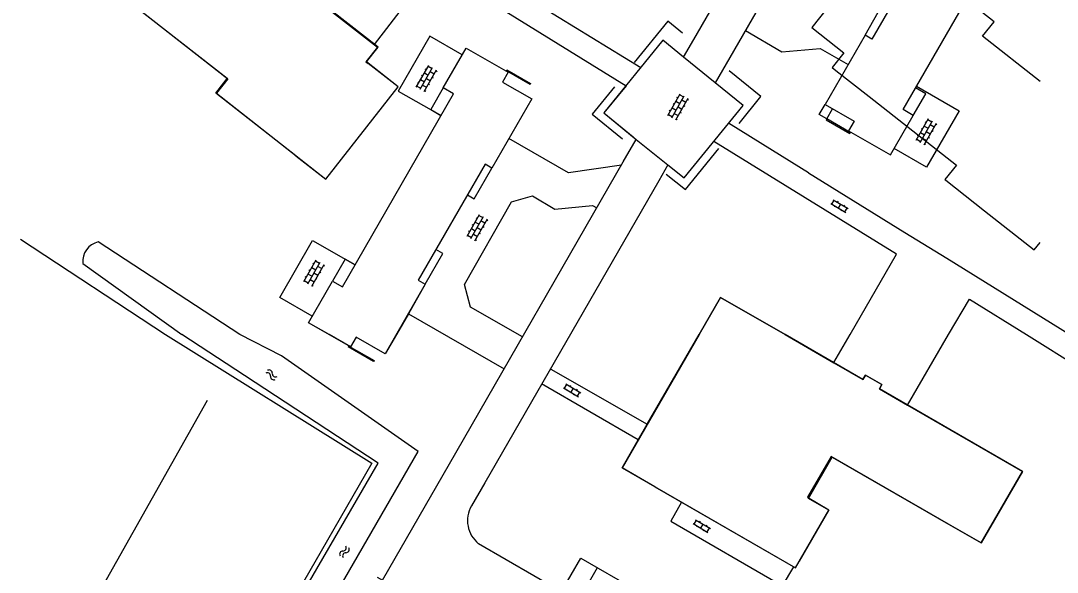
# Model space of a CAD drawing. Extents: x 148816 to 151297, y 399515 to 402500.
# Drawn here: x 151000 to 151136.7, y 400468.6 to 400541.4 of the extents above; entities that cross this region are included whole.
import ezdxf

# ---------------------------------------------------------------- set-up
doc = ezdxf.new("R2010")
doc.units = 0
for name, color, linetype in [('B01 Hoofdgebouw  [D] Norm', 7, 'Continuous'), ('B01 Hoofdgebouw  [T] Norm', 7, 'Continuous'), ('B01 Hoofdgebouw secundair [T] Gem', 7, 'Continuous'), ('B01 Hoofdgebouw secundair [T] Norm', 7, 'Continuous'), ('B01 hoofgebouw', 7, 'Continuous'), ('S02 Open verharding  Norm', 7, 'Continuous'), ('S05 Water  Norm', 7, 'Continuous'), ('T01 Muur  [T] Gem', 7, 'Continuous'), ('T01 Muur  [T] Norm', 7, 'Continuous'), ('T04 Haag heg  [D] Gem', 7, 'Continuous'), ('T09 Insteek water  [T] Norm', 7, 'Continuous'), ('V00 Kant verharding algemeen  [T] Norm', 7, 'Continuous'), ('V00 Kant verharding algemeen secundair  [T] Gem', 7, 'Continuous')]:
    doc.layers.add(name, color=color, linetype=linetype)

msp = doc.modelspace()

# ---------------------------------------------------------------- linework, layer by layer
at = {"layer": 'B01 Hoofdgebouw  [D] Norm'}
for p, q in [((151106.91, 400483.93), (151103.8, 400478.54)), ((151122.4, 400475), (151106.91, 400483.93))]:
    msp.add_line(p, q, dxfattribs=at)
for points in [[(151019.85, 400561.19), (151017.64, 400558.36), (151024.9, 400552.67), (151021.46, 400548.29), (151015.78, 400552.74), (151010.98, 400546.6), (151027.37, 400533.77), (151025.86, 400531.84), (151040.27, 400520.51)], [(151049.81, 400532.68), (151045.65, 400535.98), (151047.16, 400537.91), (151030.76, 400550.75), (151032.3, 400552.71), (151021.26, 400561.36)], [(151103.8, 400478.54), (151106.64, 400476.89), (151102.71, 400470.08)]]:
    msp.add_lwpolyline(points, dxfattribs=at)
at = {"layer": 'B01 Hoofdgebouw  [T] Norm'}
for p, q in [((151040.27, 400520.51), (151049.81, 400532.68)), ((151092.33, 400504.9), (151089.5, 400500)), ((151100.84, 400500), (151092.33, 400504.9)), ((151089.51, 400500), (151079.35, 400482.4)), ((151111.12, 400494.08), (151100.84, 400500)), ((151111.46, 400494.66), (151111.12, 400494.08)), ((151113.61, 400493.41), (151111.46, 400494.66)), ((151113.28, 400492.83), (151113.61, 400493.41)), ((151132.18, 400481.92), (151113.28, 400492.83)), ((151126.73, 400472.5), (151132.18, 400481.92)), ((151122.4, 400475), (151126.73, 400472.5))]:
    msp.add_line(p, q, dxfattribs=at)
for points in [[(151131.27, 400555.46), (151132.62, 400554.68), (151135.63, 400559.91), (151130.09, 400563.11), (151129.34, 400561.82), (151125.51, 400564.03), (151120.24, 400554.87), (151121.15, 400554.34), (151112.3, 400539), (151111.39, 400539.52), (151106.12, 400530.37), (151109.97, 400528.16), (151109.23, 400526.88), (151114.74, 400523.7), (151117.75, 400528.92), (151116.42, 400529.69), (151131.27, 400555.46)], [(151079.35, 400482.4), (151102.21, 400469.22), (151102.71, 400470.08)]]:
    msp.add_lwpolyline(points, dxfattribs=at)
msp.add_lwpolyline([(151057.12, 400531.79), (151055.77, 400532.56), (151058.77, 400537.79), (151064.32, 400534.61), (151063.59, 400533.33), (151067.44, 400531.13), (151062.18, 400521.98), (151061.27, 400522.5), (151052.47, 400507.16), (151053.39, 400506.64), (151048.12, 400497.45), (151044.28, 400499.65), (151043.55, 400498.38), (151038, 400501.56), (151041.15, 400507.05), (151042.49, 400506.28)], close=True, dxfattribs=at)
at = {"layer": 'B01 Hoofdgebouw secundair [T] Gem'}
msp.add_line((151106.35, 400528.45), (151107.12, 400529.8), dxfattribs=at)
at = {"layer": 'B01 Hoofdgebouw secundair [T] Norm'}
for points in [[(151111.39, 400539.52), (151113.71, 400543.57), (151114.63, 400543.03)], [(151055.77, 400532.56), (151054.12, 400529.68), (151055.47, 400528.91)], [(151117.75, 400528.92), (151119.4, 400531.79), (151118.07, 400532.56)], [(151058.94, 400518.45), (151059.85, 400517.93), (151062.18, 400521.98)], [(151053.39, 400506.64), (151055.71, 400510.68), (151054.8, 400511.21)], [(151044.16, 400509.19), (151042.81, 400509.96), (151041.15, 400507.05)]]:
    msp.add_lwpolyline(points, dxfattribs=at)
at = {"layer": 'B01 hoofgebouw'}
for points in [[(151036.33, 400523.6), (151025.76, 400531.87), (151027.27, 400533.8), (151010.88, 400546.63), (151015.69, 400552.77), (151021.37, 400548.32), (151024.8, 400552.71), (151017.54, 400558.39), (151020.37, 400562.01), (151032.2, 400552.74), (151030.67, 400550.78), (151047.07, 400537.94), (151045.55, 400536.01)], [(151113.97, 400552.65), (151104.36, 400540.51), (151108.6, 400537.17), (151107.08, 400535.24), (151107.56, 400534.86), (151111.95, 400531.4), (151123.44, 400522.35), (151121.94, 400520.45), (151122.06, 400520.36), (151127.15, 400516.35), (151133.71, 400511.17), (151134.47, 400512.14)], [(151134.47, 400533.4), (151126.89, 400539.38), (151128.42, 400541.28), (151113.97, 400552.65)], [(151057.12, 400531.79), (151055.77, 400532.56), (151058.77, 400537.79), (151064.32, 400534.61), (151063.59, 400533.33), (151067.44, 400531.13), (151062.18, 400521.98), (151061.27, 400522.5), (151052.47, 400507.16), (151053.39, 400506.64), (151051.16, 400502.74), (151049.59, 400500)], [(151045.55, 400536.01), (151045.88, 400535.76)], [(151036.33, 400523.6), (151040.27, 400520.51), (151049.81, 400532.68), (151045.88, 400535.76)], [(151055.77, 400532.56), (151054.12, 400529.68), (151055.46, 400528.91)], [(151040.72, 400500), (151038, 400501.56), (151041.15, 400507.05), (151042.49, 400506.28), (151057.12, 400531.79)], [(151058.94, 400518.45), (151059.85, 400517.93), (151062.18, 400521.98)], [(151053.39, 400506.64), (151055.71, 400510.68), (151054.8, 400511.21)], [(151044.16, 400509.19), (151042.81, 400509.96), (151041.15, 400507.05)], [(151089.5, 400500), (151092.33, 400504.9), (151100.84, 400500)], [(151049.59, 400500), (151048.12, 400497.45), (151044.28, 400499.65), (151043.55, 400498.38), (151040.72, 400500)], [(151083.68, 400479.9), (151079.35, 400482.4), (151081.48, 400486.09), (151082.68, 400488.17), (151089.5, 400500)], [(151100.84, 400500), (151107.28, 400496.29), (151111.12, 400494.08), (151111.46, 400494.66), (151113.61, 400493.41), (151113.28, 400492.83), (151116.98, 400490.69), (151132.18, 400481.92), (151126.73, 400472.5), (151122.4, 400475)], [(151083.68, 400479.9), (151102.21, 400469.21), (151106.61, 400476.83), (151103.92, 400478.38), (151107.07, 400483.84), (151122.4, 400475)]]:
    msp.add_lwpolyline(points, dxfattribs=at)
at = {"layer": 'S02 Open verharding  Norm'}
for p, q in [((151052.2, 400532.66), (151053.84, 400535.53)), ((151052.72, 400532.37), (151054.36, 400535.23)), ((151053.24, 400532.07), (151054.88, 400534.94)), ((151053.51, 400534.97), (151053.38, 400535.04)), ((151053.76, 400535.4), (151054.28, 400535.1)), ((151054.56, 400534.37), (151054.04, 400534.67)), ((151054.81, 400534.81), (151054.94, 400534.73)), ((151052.52, 400533.23), (151052.39, 400533.3)), ((151052.77, 400533.66), (151053.29, 400533.37)), ((151053.02, 400534.1), (151052.89, 400534.17)), ((151053.27, 400534.53), (151053.79, 400534.23)), ((151053.54, 400533.8), (151054.06, 400533.5)), ((151054.31, 400533.94), (151054.44, 400533.86)), ((151052.28, 400532.8), (151052.8, 400532.5)), ((151053.04, 400532.93), (151053.57, 400532.63)), ((151053.32, 400532.2), (151053.45, 400532.13)), ((151053.81, 400533.07), (151053.94, 400532.99)), ((151085.39, 400528.92), (151087.02, 400531.78)), ((151085.91, 400528.62), (151087.54, 400531.49)), ((151086.43, 400528.32), (151088.06, 400531.19)), ((151086.45, 400530.79), (151086.97, 400530.49)), ((151086.7, 400531.22), (151086.57, 400531.29)), ((151086.95, 400531.65), (151087.47, 400531.36)), ((151087.74, 400530.63), (151087.22, 400530.92)), ((151087.99, 400531.06), (151088.12, 400530.99)), ((151085.71, 400529.48), (151085.58, 400529.56)), ((151085.96, 400529.92), (151086.48, 400529.62)), ((151086.2, 400530.35), (151086.07, 400530.43)), ((151086.23, 400529.19), (151086.75, 400528.89)), ((151086.73, 400530.05), (151087.25, 400529.76)), ((151087, 400529.32), (151087.13, 400529.25)), ((151087.49, 400530.19), (151087.62, 400530.12)), ((151085.46, 400529.05), (151085.98, 400528.75)), ((151086.5, 400528.45), (151086.63, 400528.38)), ((151118.13, 400525.65), (151119.77, 400528.52)), ((151118.65, 400525.35), (151120.29, 400528.22)), ((151119.18, 400525.06), (151120.81, 400527.92)), ((151119.45, 400527.95), (151119.32, 400528.03)), ((151119.69, 400528.39), (151120.22, 400528.09)), ((151120.74, 400527.79), (151120.87, 400527.72)), ((151118.7, 400526.65), (151119.22, 400526.35)), ((151118.95, 400527.09), (151118.82, 400527.16)), ((151119.2, 400527.52), (151119.72, 400527.22)), ((151119.47, 400526.79), (151119.99, 400526.49)), ((151120.49, 400527.36), (151119.97, 400527.66)), ((151120.24, 400526.92), (151120.37, 400526.85)), ((151118.21, 400525.78), (151118.73, 400525.49)), ((151118.46, 400526.22), (151118.33, 400526.29)), ((151118.98, 400525.92), (151119.5, 400525.62)), ((151119.25, 400525.19), (151119.38, 400525.11)), ((151119.75, 400526.06), (151119.88, 400525.98)), ((151106.87, 400517.28), (151108.85, 400516.11)), ((151107, 400517.2), (151107.3, 400517.72)), ((151107.18, 400517.8), (151109.16, 400516.63)), ((151107.43, 400516.95), (151107.35, 400516.82)), ((151107.81, 400517.6), (151107.74, 400517.47)), ((151108.17, 400517.21), (151107.86, 400516.7)), ((151108.67, 400517.09), (151108.6, 400516.96)), ((151058.9, 400512.99), (151060.54, 400515.85)), ((151059.42, 400512.69), (151061.06, 400515.56)), ((151060.46, 400515.72), (151060.99, 400515.43)), ((151108.29, 400516.44), (151108.21, 400516.31)), ((151108.72, 400516.19), (151109.03, 400516.7)), ((151059.72, 400514.42), (151059.59, 400514.49)), ((151059.95, 400512.39), (151061.58, 400515.26)), ((151059.97, 400514.85), (151060.49, 400514.56)), ((151060.22, 400515.29), (151060.09, 400515.36)), ((151060.24, 400514.12), (151060.76, 400513.83)), ((151061.26, 400514.69), (151060.74, 400514.99)), ((151061.01, 400514.26), (151061.14, 400514.19)), ((151061.51, 400515.13), (151061.64, 400515.05)), ((151058.98, 400513.12), (151059.5, 400512.82)), ((151059.23, 400513.55), (151059.09, 400513.63)), ((151059.47, 400513.99), (151059.99, 400513.69)), ((151059.75, 400513.25), (151060.27, 400512.96)), ((151060.52, 400513.39), (151060.65, 400513.32)), ((151060.02, 400512.52), (151060.15, 400512.45)), ((151037.37, 400506.99), (151039, 400509.86)), ((151037.89, 400506.69), (151039.52, 400509.56)), ((151038.41, 400506.4), (151040.04, 400509.26)), ((151038.43, 400508.86), (151038.95, 400508.56)), ((151038.68, 400509.29), (151038.55, 400509.37)), ((151038.93, 400509.73), (151039.45, 400509.43)), ((151039.72, 400508.7), (151039.2, 400509)), ((151039.97, 400509.13), (151040.1, 400509.06)), ((151037.69, 400507.56), (151037.56, 400507.63)), ((151037.94, 400507.99), (151038.46, 400507.69)), ((151038.18, 400508.42), (151038.05, 400508.5)), ((151038.71, 400508.13), (151039.23, 400507.83)), ((151038.98, 400507.4), (151039.11, 400507.32)), ((151039.47, 400508.26), (151039.6, 400508.19)), ((151037.44, 400507.12), (151037.96, 400506.82)), ((151038.21, 400507.26), (151038.73, 400506.96)), ((151038.48, 400506.53), (151038.61, 400506.45)), ((151071.61, 400492.99), (151073.58, 400491.8)), ((151071.74, 400492.91), (151072.05, 400493.42)), ((151071.92, 400493.5), (151073.89, 400492.32)), ((151072.17, 400492.65), (151072.09, 400492.52)), ((151072.55, 400493.3), (151072.48, 400493.17)), ((151072.9, 400492.91), (151072.6, 400492.4)), ((151073.41, 400492.78), (151073.33, 400492.65)), ((151073.45, 400491.88), (151073.76, 400492.4)), ((151073.02, 400492.14), (151072.95, 400492.01)), ((151088.71, 400475.06), (151090.68, 400473.88)), ((151088.84, 400474.98), (151089.15, 400475.5)), ((151089.02, 400475.57), (151090.99, 400474.39)), ((151089.27, 400474.73), (151089.19, 400474.6)), ((151089.65, 400475.37), (151089.58, 400475.24)), ((151090.01, 400474.98), (151089.7, 400474.47)), ((151090.51, 400474.86), (151090.44, 400474.73)), ((151090.56, 400473.95), (151090.86, 400474.47)), ((151090.13, 400474.21), (151090.05, 400474.08))]:
    msp.add_line(p, q, dxfattribs=at)
at = {"layer": 'S05 Water  Norm'}
for centre, start, end in [((151032.8, 400494.91), 354.9993, 118.8544), ((151032.55, 400494.53), 354.9993, 118.8544), ((151033.4, 400494.46), 174.9993, 298.8543), ((151033.64, 400494.83), 174.9993, 298.8543), ((151042.55, 400471.86), 268.2447, 32.0997), ((151042.94, 400471.64), 268.2447, 32.0997), ((151042.52, 400471.01), 88.2447, 212.0997), ((151042.91, 400470.79), 88.2447, 212.0997)]:
    msp.add_arc(centre, 0.425, start, end, dxfattribs=at)
at = {"layer": 'T01 Muur  [T] Gem'}
msp.add_lwpolyline([(151064.1, 400534.8), (151064.17, 400534.92), (151067.27, 400533.14), (151067.21, 400533.02)], close=True, dxfattribs=at)
msp.add_lwpolyline([(151043.22, 400498.37), (151043.29, 400498.48), (151046.63, 400496.56), (151046.57, 400496.45), (151043.22, 400498.37)], dxfattribs=at)
at = {"layer": 'T01 Muur  [T] Norm'}
msp.add_lwpolyline([(151106.28, 400528.34), (151109.39, 400526.54), (151109.45, 400526.65), (151106.35, 400528.45)], close=True, dxfattribs=at)
at = {"layer": 'T04 Haag heg  [D] Gem'}
msp.add_line((151000, 400512.61), (151019.14, 400500), dxfattribs=at)
for points in [[(151087.33, 400539.77), (151085.37, 400541.38), (151080.95, 400535.92)], [(151094.79, 400527.86), (151097.64, 400531.4), (151093.46, 400534.8)], [(151078.34, 400532.68), (151075.41, 400529.08), (151079.41, 400525.81)], [(151085.18, 400521.16), (151087.72, 400519.14), (151092.09, 400524.55)], [(151019.14, 400500), (151046.36, 400483.03), (151000.09, 400402.68)]]:
    msp.add_lwpolyline(points, dxfattribs=at)
at = {"layer": 'T09 Insteek water  [T] Norm'}
for p, q in [((151028.93, 400500), (151010.26, 400512.23)), ((151008.21, 400509.39), (151021.27, 400500)), ((151029.55, 400494.62), (151021.27, 400500)), ((151034.44, 400497.18), (151028.93, 400500)), ((151052.44, 400484.56), (151034.44, 400497.18)), ((151047.16, 400483.04), (151029.55, 400494.62)), ((151024.62, 400491.28), (151000.07, 400447.77)), ((151000, 400393.6), (151052.44, 400484.56)), ((151000, 400401.52), (151047.16, 400483.04))]:
    msp.add_line(p, q, dxfattribs=at)
msp.add_arc((151010.84, 400509.66), 2.64, 102.7317, 185.7404, dxfattribs=at)
at = {"layer": 'V00 Kant verharding algemeen  [T] Norm'}
for p, q in [((151060.51, 400548.33), (151081.81, 400535.23)), ((151059.58, 400545.4), (151079.88, 400532.83)), ((151079.88, 400532.83), (151076.96, 400529.24)), ((151076.96, 400529.24), (151080.79, 400526.1)), ((151115.55, 400510.6), (151091.43, 400525.49)), ((151103.93, 400521.34), (151116.66, 400513.49)), ((151116.66, 400513.49), (151122.16, 400510.1)), ((151109.42, 400500), (151115.55, 400510.6)), ((151122.16, 400510.1), (151138.41, 400500)), ((151122.41, 400500), (151125.15, 400504.69)), ((151125.15, 400504.69), (151132.67, 400500)), ((151107.28, 400496.3), (151109.42, 400500)), ((151116.98, 400490.69), (151122.42, 400500)), ((151132.68, 400500), (151150.46, 400488.91)), ((151069.97, 400495.43), (151082.67, 400488.18)), ((151081.46, 400486.1), (151068.74, 400493.49))]:
    msp.add_line(p, q, dxfattribs=at)
for points in [[(151091.64, 400533.23), (151087.46, 400536.62), (151088.82, 400538.95), (151102.93, 400563.41), (151121.86, 400596.24)], [(151126.46, 400593.59), (151124.45, 400590.12), (151093.55, 400536.55), (151091.64, 400533.23)], [(151059.58, 400545.4), (151054.46, 400548.48), (151046.66, 400538.3)], [(151095.61, 400540.11), (151100.44, 400537.31), (151105.49, 400537.75), (151109.15, 400535.63)], [(151058.27, 400536.92), (151053.98, 400539.39), (151049.83, 400532.14), (151055.47, 400528.91)], [(151087.46, 400536.62), (151084.73, 400538.84), (151076.96, 400529.24), (151081.2, 400525.75)], [(151085.39, 400522.39), (151087.55, 400520.68), (151095.3, 400530.25), (151091.64, 400533.23)], [(151118.2, 400532.78), (151123.82, 400529.53), (151119.51, 400522.07), (151115.23, 400524.54)], [(151106.35, 400528.45), (151105.35, 400529.03), (151106.12, 400530.37)], [(151103.93, 400521.34), (151099.19, 400524.31), (151093.39, 400527.89)], [(151047.04, 400467.98), (151047.74, 400467.61), (151056.58, 400482.96), (151079.51, 400522.79), (151081.2, 400525.75), (151085.39, 400522.39)], [(151079.27, 400522.37), (151072.28, 400521.33), (151064.42, 400525.87)], [(151085.39, 400522.39), (151084.18, 400520.29), (151061.23, 400480.45), (151059.48, 400477.41)], [(151066.22, 400499.71), (151059.35, 400503.61), (151058.55, 400506.61), (151064.78, 400517.52), (151067.52, 400518.29), (151070.46, 400516.57), (151075.44, 400517.02), (151076.01, 400516.71)], [(151038.49, 400502.43), (151034.2, 400504.89), (151038.52, 400512.42), (151044.16, 400509.19)], [(151051.16, 400502.74), (151063.78, 400495.46)], [(151087.2, 400477.89), (151085.76, 400475.36), (151100.51, 400466.84), (151102.01, 400469.33)], [(151060.43, 400472.41), (151071.36, 400466.09), (151073.92, 400470.48), (151095.41, 400458.07), (151092.88, 400453.65), (151096.18, 400451.73), (151098.68, 400456.13), (151107.72, 400450.96), (151111.5, 400448.77), (151108.95, 400444.36), (151118.46, 400438.86)]]:
    msp.add_lwpolyline(points, dxfattribs=at)
msp.add_arc((151062.86, 400475.46), 3.9, 150.0368, 231.5063, dxfattribs=at)
at = {"layer": 'V00 Kant verharding algemeen secundair  [T] Gem'}
msp.add_line((151076.07, 400469.24), (151073.53, 400464.84), dxfattribs=at)

doc.saveas('drawing.dxf')
